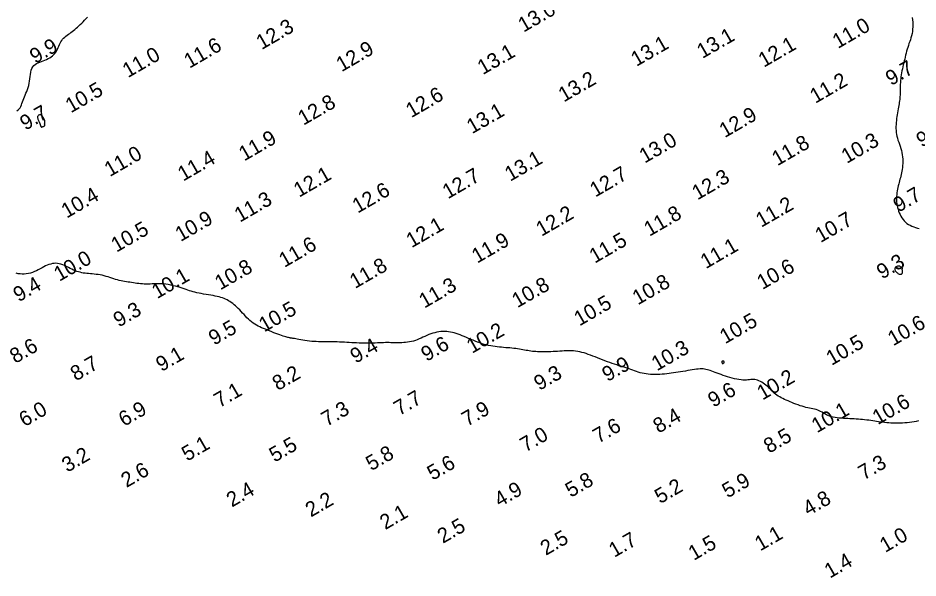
# Model space of a CAD drawing. Extents: x 3024098 to 3056816, y 418252 to 509144.
# Drawn here: x 3033310.2 to 3033611.9, y 418346.6 to 418534.4 of the extents above; entities that cross this region are included whole.
import ezdxf

# ---------------------------------------------------------------- set-up
doc = ezdxf.new("R2010")
doc.units = 0
doc.layers.add('V-CHAN-CONT-EL10', color=7, linetype='Continuous')
doc.layers.add('V-TOPO-SOUN-0911', color=7, linetype='Continuous')

msp = doc.modelspace()

# ---------------------------------------------------------------- linework, layer by layer
at = {"layer": 'V-CHAN-CONT-EL10'}
for points in [[(3033309.82, 418503.23), (3033310.22, 418503.55), (3033310.56, 418503.91), (3033310.85, 418504.31), (3033311.1, 418504.75), (3033311.31, 418505.22), (3033311.5, 418505.72), (3033311.69, 418506.25), (3033311.88, 418506.8), (3033312.09, 418507.37), (3033312.32, 418507.95), (3033312.56, 418508.55), (3033312.82, 418509.16), (3033313.08, 418509.79), (3033313.33, 418510.43), (3033313.56, 418511.1), (3033313.77, 418511.79), (3033313.94, 418512.51), (3033314.07, 418513.25), (3033314.17, 418514), (3033314.27, 418514.75), (3033314.36, 418515.48), (3033314.48, 418516.19), (3033314.63, 418516.84), (3033314.83, 418517.44), (3033315.1, 418517.97), (3033315.45, 418518.41), (3033315.88, 418518.78), (3033316.36, 418519.09), (3033316.88, 418519.35), (3033317.44, 418519.59), (3033318.02, 418519.8), (3033318.6, 418520.01), (3033319.18, 418520.23), (3033319.74, 418520.48), (3033320.28, 418520.75), (3033320.79, 418521.04), (3033321.27, 418521.37), (3033321.73, 418521.72), (3033322.14, 418522.1), (3033322.52, 418522.51), (3033322.85, 418522.96), (3033323.15, 418523.43), (3033323.4, 418523.93), (3033323.64, 418524.44), (3033323.86, 418524.96), (3033324.08, 418525.47), (3033324.3, 418525.96), (3033324.54, 418526.44), (3033324.81, 418526.88), (3033325.12, 418527.29), (3033325.46, 418527.65), (3033325.83, 418527.99), (3033326.22, 418528.32), (3033326.63, 418528.62), (3033327.05, 418528.93), (3033327.49, 418529.23), (3033327.93, 418529.54), (3033328.37, 418529.87), (3033328.81, 418530.21), (3033329.25, 418530.57), (3033329.7, 418530.94), (3033330.15, 418531.34), (3033330.6, 418531.75), (3033331.06, 418532.19), (3033331.52, 418532.64), (3033332, 418533.12), (3033332.47, 418533.61), (3033332.95, 418534.12), (3033333.43, 418534.63)], [(3033609.98, 418534.54), (3033610.07, 418533.75), (3033610.13, 418532.96), (3033610.16, 418532.17), (3033610.15, 418531.39), (3033610.11, 418530.62), (3033610.02, 418529.87), (3033609.9, 418529.15), (3033609.73, 418528.45), (3033609.54, 418527.77), (3033609.33, 418527.11), (3033609.11, 418526.46), (3033608.88, 418525.82), (3033608.66, 418525.18), (3033608.45, 418524.54), (3033608.25, 418523.89), (3033608.07, 418523.24), (3033607.9, 418522.59), (3033607.74, 418521.94), (3033607.58, 418521.28), (3033607.44, 418520.62), (3033607.29, 418519.97), (3033607.14, 418519.31), (3033606.98, 418518.65), (3033606.83, 418517.99), (3033606.68, 418517.34), (3033606.53, 418516.68), (3033606.4, 418516.02), (3033606.28, 418515.36), (3033606.17, 418514.7), (3033606.09, 418514.04), (3033606.03, 418513.37), (3033605.99, 418512.71), (3033605.96, 418512.05), (3033605.95, 418511.41), (3033605.94, 418510.78), (3033605.93, 418510.17), (3033605.93, 418509.59), (3033605.91, 418509.03), (3033605.89, 418508.51), (3033605.85, 418508.01), (3033605.81, 418507.52), (3033605.76, 418507.05), (3033605.69, 418506.57), (3033605.62, 418506.09), (3033605.54, 418505.58), (3033605.45, 418505.05), (3033605.35, 418504.48), (3033605.24, 418503.89), (3033605.14, 418503.27), (3033605.03, 418502.62), (3033604.93, 418501.97), (3033604.83, 418501.3), (3033604.73, 418500.63), (3033604.65, 418499.96), (3033604.59, 418499.3), (3033604.54, 418498.64), (3033604.51, 418497.98), (3033604.5, 418497.33), (3033604.53, 418496.68), (3033604.58, 418496.02), (3033604.68, 418495.37), (3033604.81, 418494.72), (3033604.98, 418494.06), (3033605.19, 418493.39), (3033605.42, 418492.72), (3033605.66, 418492.05), (3033605.9, 418491.36), (3033606.12, 418490.67), (3033606.33, 418489.96), (3033606.5, 418489.25), (3033606.63, 418488.52), (3033606.72, 418487.78), (3033606.77, 418487.04), (3033606.79, 418486.31), (3033606.78, 418485.6), (3033606.74, 418484.9), (3033606.68, 418484.23), (3033606.6, 418483.59), (3033606.51, 418482.99), (3033606.4, 418482.42), (3033606.28, 418481.88), (3033606.15, 418481.35), (3033606.01, 418480.84), (3033605.86, 418480.32), (3033605.72, 418479.8), (3033605.57, 418479.28), (3033605.42, 418478.73), (3033605.28, 418478.16), (3033605.14, 418477.59), (3033605.02, 418477), (3033604.91, 418476.4), (3033604.81, 418475.79), (3033604.75, 418475.17), (3033604.7, 418474.55), (3033604.69, 418473.93), (3033604.7, 418473.32), (3033604.74, 418472.7), (3033604.81, 418472.08), (3033604.92, 418471.46), (3033605.05, 418470.85), (3033605.21, 418470.24), (3033605.4, 418469.64), (3033605.63, 418469.04), (3033605.89, 418468.45), (3033606.18, 418467.89), (3033606.5, 418467.34), (3033606.87, 418466.83), (3033607.27, 418466.34), (3033607.71, 418465.91), (3033608.19, 418465.51), (3033608.71, 418465.17), (3033609.27, 418464.87), (3033609.85, 418464.61), (3033610.45, 418464.38), (3033611.06, 418464.16), (3033611.68, 418463.96), (3033612.29, 418463.75)], [(3033612.04, 418399.32), (3033611.33, 418399.15), (3033610.6, 418398.99), (3033609.84, 418398.86), (3033609.06, 418398.75), (3033608.26, 418398.66), (3033607.46, 418398.6), (3033606.65, 418398.55), (3033605.85, 418398.52), (3033605.06, 418398.51), (3033604.29, 418398.52), (3033603.54, 418398.54), (3033602.81, 418398.58), (3033602.09, 418398.62), (3033601.4, 418398.68), (3033600.71, 418398.76), (3033600.04, 418398.84), (3033599.37, 418398.92), (3033598.7, 418399.01), (3033598.04, 418399.11), (3033597.38, 418399.21), (3033596.71, 418399.3), (3033596.04, 418399.4), (3033595.37, 418399.5), (3033594.69, 418399.59), (3033594.01, 418399.67), (3033593.32, 418399.74), (3033592.62, 418399.8), (3033591.91, 418399.86), (3033591.2, 418399.91), (3033590.48, 418399.95), (3033589.77, 418399.99), (3033589.04, 418400.03), (3033588.32, 418400.07), (3033587.6, 418400.1), (3033586.88, 418400.15), (3033586.17, 418400.2), (3033585.47, 418400.26), (3033584.79, 418400.33), (3033584.12, 418400.43), (3033583.48, 418400.55), (3033582.86, 418400.7), (3033582.27, 418400.88), (3033581.72, 418401.1), (3033581.19, 418401.35), (3033580.69, 418401.62), (3033580.2, 418401.89), (3033579.73, 418402.17), (3033579.25, 418402.43), (3033578.77, 418402.68), (3033578.27, 418402.89), (3033577.77, 418403.08), (3033577.24, 418403.23), (3033576.69, 418403.35), (3033576.13, 418403.47), (3033575.55, 418403.59), (3033574.95, 418403.71), (3033574.33, 418403.84), (3033573.69, 418404), (3033573.03, 418404.19), (3033572.35, 418404.4), (3033571.67, 418404.64), (3033570.99, 418404.9), (3033570.31, 418405.17), (3033569.64, 418405.44), (3033568.99, 418405.72), (3033568.35, 418405.99), (3033567.74, 418406.25), (3033567.16, 418406.52), (3033566.6, 418406.78), (3033566.06, 418407.04), (3033565.55, 418407.32), (3033565.06, 418407.61), (3033564.6, 418407.92), (3033564.15, 418408.25), (3033563.73, 418408.6), (3033563.32, 418408.98), (3033562.92, 418409.37), (3033562.53, 418409.77), (3033562.13, 418410.17), (3033561.74, 418410.57), (3033561.33, 418410.95), (3033560.91, 418411.32), (3033560.47, 418411.66), (3033560.01, 418411.98), (3033559.55, 418412.27), (3033559.07, 418412.52), (3033558.59, 418412.74), (3033558.12, 418412.91), (3033557.64, 418413.05), (3033557.18, 418413.13), (3033556.73, 418413.17), (3033556.28, 418413.16), (3033555.82, 418413.14), (3033555.36, 418413.09), (3033554.87, 418413.04), (3033554.36, 418413.01), (3033553.81, 418412.99), (3033553.21, 418413), (3033552.56, 418413.06), (3033551.87, 418413.16), (3033551.14, 418413.29), (3033550.39, 418413.45), (3033549.62, 418413.64), (3033548.85, 418413.85), (3033548.08, 418414.08), (3033547.33, 418414.32), (3033546.6, 418414.57), (3033545.89, 418414.82), (3033545.22, 418415.07), (3033544.57, 418415.32), (3033543.95, 418415.55), (3033543.35, 418415.78), (3033542.79, 418415.98), (3033542.26, 418416.17), (3033541.77, 418416.33), (3033541.29, 418416.46), (3033540.82, 418416.57), (3033540.35, 418416.65), (3033539.87, 418416.7), (3033539.37, 418416.72), (3033538.83, 418416.72), (3033538.25, 418416.68), (3033537.61, 418416.62), (3033536.93, 418416.53), (3033536.21, 418416.42), (3033535.46, 418416.29), (3033534.69, 418416.15), (3033533.9, 418416.01), (3033533.1, 418415.86), (3033532.31, 418415.73), (3033531.52, 418415.59), (3033530.74, 418415.47), (3033529.96, 418415.36), (3033529.19, 418415.25), (3033528.42, 418415.16), (3033527.65, 418415.08), (3033526.88, 418415.01), (3033526.1, 418414.95), (3033525.32, 418414.9), (3033524.54, 418414.87), (3033523.76, 418414.86), (3033522.99, 418414.86), (3033522.23, 418414.89), (3033521.49, 418414.95), (3033520.77, 418415.03), (3033520.07, 418415.14), (3033519.4, 418415.28), (3033518.75, 418415.44), (3033518.12, 418415.63), (3033517.51, 418415.84), (3033516.9, 418416.05), (3033516.29, 418416.28), (3033515.67, 418416.51), (3033515.04, 418416.73), (3033514.4, 418416.95), (3033513.74, 418417.16), (3033513.06, 418417.37), (3033512.36, 418417.59), (3033511.65, 418417.81), (3033510.91, 418418.05), (3033510.15, 418418.29), (3033509.37, 418418.56), (3033508.57, 418418.84), (3033507.75, 418419.14), (3033506.92, 418419.45), (3033506.09, 418419.77), (3033505.26, 418420.1), (3033504.44, 418420.42), (3033503.64, 418420.73), (3033502.85, 418421.03), (3033502.1, 418421.32), (3033501.36, 418421.59), (3033500.64, 418421.84), (3033499.93, 418422.07), (3033499.23, 418422.26), (3033498.53, 418422.43), (3033497.82, 418422.57), (3033497.1, 418422.67), (3033496.36, 418422.74), (3033495.61, 418422.78), (3033494.85, 418422.78), (3033494.09, 418422.77), (3033493.32, 418422.74), (3033492.55, 418422.7), (3033491.78, 418422.65), (3033491.02, 418422.6), (3033490.28, 418422.55), (3033489.54, 418422.52), (3033488.82, 418422.48), (3033488.12, 418422.45), (3033487.43, 418422.43), (3033486.76, 418422.42), (3033486.12, 418422.42), (3033485.49, 418422.42), (3033484.89, 418422.44), (3033484.31, 418422.47), (3033483.75, 418422.51), (3033483.2, 418422.56), (3033482.66, 418422.62), (3033482.12, 418422.69), (3033481.59, 418422.77), (3033481.06, 418422.85), (3033480.52, 418422.95), (3033479.98, 418423.05), (3033479.42, 418423.15), (3033478.85, 418423.26), (3033478.27, 418423.36), (3033477.68, 418423.46), (3033477.06, 418423.54), (3033476.43, 418423.62), (3033475.77, 418423.69), (3033475.1, 418423.75), (3033474.4, 418423.8), (3033473.7, 418423.85), (3033472.99, 418423.91), (3033472.27, 418423.97), (3033471.55, 418424.03), (3033470.82, 418424.11), (3033470.1, 418424.2), (3033469.39, 418424.32), (3033468.67, 418424.45), (3033467.94, 418424.6), (3033467.22, 418424.77), (3033466.49, 418424.96), (3033465.75, 418425.18), (3033465.01, 418425.43), (3033464.25, 418425.7), (3033463.49, 418426), (3033462.73, 418426.31), (3033461.97, 418426.63), (3033461.22, 418426.95), (3033460.48, 418427.27), (3033459.76, 418427.58), (3033459.06, 418427.87), (3033458.38, 418428.14), (3033457.72, 418428.39), (3033457.07, 418428.61), (3033456.44, 418428.8), (3033455.81, 418428.97), (3033455.18, 418429.1), (3033454.55, 418429.2), (3033453.91, 418429.26), (3033453.25, 418429.29), (3033452.58, 418429.28), (3033451.91, 418429.23), (3033451.23, 418429.15), (3033450.54, 418429.03), (3033449.86, 418428.87), (3033449.19, 418428.69), (3033448.52, 418428.47), (3033447.86, 418428.21), (3033447.21, 418427.94), (3033446.57, 418427.65), (3033445.94, 418427.35), (3033445.3, 418427.05), (3033444.67, 418426.77), (3033444.03, 418426.5), (3033443.38, 418426.27), (3033442.73, 418426.07), (3033442.08, 418425.9), (3033441.43, 418425.77), (3033440.77, 418425.67), (3033440.12, 418425.59), (3033439.48, 418425.54), (3033438.84, 418425.5), (3033438.21, 418425.48), (3033437.6, 418425.48), (3033437, 418425.48), (3033436.4, 418425.49), (3033435.8, 418425.51), (3033435.2, 418425.52), (3033434.6, 418425.53), (3033433.98, 418425.54), (3033433.35, 418425.54), (3033432.7, 418425.52), (3033432.03, 418425.5), (3033431.35, 418425.47), (3033430.65, 418425.44), (3033429.93, 418425.41), (3033429.19, 418425.38), (3033428.44, 418425.36), (3033427.67, 418425.35), (3033426.89, 418425.35), (3033426.1, 418425.36), (3033425.3, 418425.38), (3033424.49, 418425.4), (3033423.68, 418425.44), (3033422.86, 418425.48), (3033422.04, 418425.52), (3033421.22, 418425.56), (3033420.41, 418425.61), (3033419.6, 418425.65), (3033418.79, 418425.69), (3033417.99, 418425.73), (3033417.19, 418425.77), (3033416.4, 418425.8), (3033415.61, 418425.82), (3033414.82, 418425.83), (3033414.04, 418425.84), (3033413.27, 418425.84), (3033412.49, 418425.84), (3033411.72, 418425.85), (3033410.95, 418425.86), (3033410.18, 418425.88), (3033409.41, 418425.92), (3033408.63, 418425.97), (3033407.86, 418426.05), (3033407.09, 418426.15), (3033406.34, 418426.26), (3033405.63, 418426.37), (3033404.95, 418426.49), (3033404.33, 418426.6), (3033403.78, 418426.71), (3033403.3, 418426.8), (3033402.91, 418426.87), (3033402.59, 418426.93), (3033402.33, 418426.97), (3033402.11, 418427), (3033401.93, 418427.03), (3033401.75, 418427.06), (3033401.58, 418427.09), (3033401.39, 418427.12), (3033401.17, 418427.16), (3033400.91, 418427.21), (3033400.62, 418427.28), (3033400.29, 418427.36), (3033399.92, 418427.46), (3033399.5, 418427.59), (3033399.02, 418427.74), (3033398.5, 418427.91), (3033397.92, 418428.12), (3033397.29, 418428.35), (3033396.63, 418428.6), (3033395.94, 418428.87), (3033395.24, 418429.15), (3033394.53, 418429.44), (3033393.83, 418429.72), (3033393.14, 418430), (3033392.48, 418430.28), (3033391.85, 418430.55), (3033391.24, 418430.82), (3033390.65, 418431.11), (3033390.08, 418431.41), (3033389.52, 418431.74), (3033388.98, 418432.1), (3033388.45, 418432.49), (3033387.93, 418432.92), (3033387.42, 418433.4), (3033386.92, 418433.89), (3033386.43, 418434.41), (3033385.94, 418434.93), (3033385.46, 418435.46), (3033384.98, 418435.98), (3033384.5, 418436.48), (3033384.03, 418436.96), (3033383.56, 418437.42), (3033383.08, 418437.85), (3033382.61, 418438.26), (3033382.14, 418438.64), (3033381.67, 418438.99), (3033381.19, 418439.31), (3033380.71, 418439.6), (3033380.24, 418439.87), (3033379.75, 418440.11), (3033379.25, 418440.32), (3033378.72, 418440.52), (3033378.17, 418440.7), (3033377.58, 418440.86), (3033376.96, 418441.01), (3033376.28, 418441.16), (3033375.56, 418441.3), (3033374.8, 418441.44), (3033374.01, 418441.57), (3033373.21, 418441.71), (3033372.4, 418441.84), (3033371.62, 418441.98), (3033370.86, 418442.13), (3033370.15, 418442.28), (3033369.48, 418442.43), (3033368.86, 418442.6), (3033368.27, 418442.77), (3033367.69, 418442.95), (3033367.11, 418443.14), (3033366.52, 418443.33), (3033365.9, 418443.54), (3033365.25, 418443.75), (3033364.54, 418443.98), (3033363.79, 418444.2), (3033363, 418444.42), (3033362.19, 418444.63), (3033361.37, 418444.82), (3033360.54, 418444.99), (3033359.71, 418445.13), (3033358.9, 418445.22), (3033358.11, 418445.28), (3033357.34, 418445.3), (3033356.6, 418445.29), (3033355.87, 418445.26), (3033355.16, 418445.23), (3033354.47, 418445.19), (3033353.8, 418445.17), (3033353.14, 418445.16), (3033352.5, 418445.17), (3033351.87, 418445.21), (3033351.25, 418445.26), (3033350.64, 418445.33), (3033350.04, 418445.41), (3033349.44, 418445.5), (3033348.84, 418445.59), (3033348.25, 418445.68), (3033347.67, 418445.76), (3033347.08, 418445.85), (3033346.49, 418445.93), (3033345.9, 418446.03), (3033345.3, 418446.13), (3033344.7, 418446.25), (3033344.1, 418446.38), (3033343.49, 418446.54), (3033342.88, 418446.72), (3033342.26, 418446.92), (3033341.63, 418447.13), (3033340.99, 418447.35), (3033340.35, 418447.56), (3033339.7, 418447.76), (3033339.05, 418447.95), (3033338.39, 418448.11), (3033337.72, 418448.24), (3033337.05, 418448.35), (3033336.38, 418448.43), (3033335.72, 418448.5), (3033335.07, 418448.56), (3033334.43, 418448.62), (3033333.8, 418448.67), (3033333.2, 418448.73), (3033332.63, 418448.8), (3033332.07, 418448.88), (3033331.53, 418448.98), (3033331, 418449.11), (3033330.46, 418449.25), (3033329.93, 418449.42), (3033329.39, 418449.63), (3033328.83, 418449.87), (3033328.25, 418450.14), (3033327.65, 418450.44), (3033327.05, 418450.75), (3033326.43, 418451.06), (3033325.81, 418451.36), (3033325.2, 418451.62), (3033324.58, 418451.84), (3033323.98, 418452.01), (3033323.4, 418452.11), (3033322.82, 418452.14), (3033322.25, 418452.12), (3033321.69, 418452.04), (3033321.13, 418451.9), (3033320.56, 418451.72), (3033319.99, 418451.5), (3033319.41, 418451.24), (3033318.82, 418450.94), (3033318.22, 418450.62), (3033317.61, 418450.29), (3033316.98, 418449.96), (3033316.34, 418449.64), (3033315.69, 418449.34), (3033315.03, 418449.07), (3033314.35, 418448.85), (3033313.66, 418448.68), (3033312.96, 418448.57), (3033312.27, 418448.51), (3033311.58, 418448.51), (3033310.9, 418448.56), (3033310.23, 418448.65), (3033309.59, 418448.8)]]:
    msp.add_lwpolyline(points, dxfattribs=at)
for points in [[(3033319.15, 418498.38), (3033319.15, 418498.44), (3033319.15, 418498.5), (3033319.14, 418498.56), (3033319.12, 418498.62), (3033319.11, 418498.69), (3033319.1, 418498.77), (3033319.1, 418498.85), (3033319.11, 418498.93), (3033319.13, 418499.03), (3033319.15, 418499.14), (3033319.17, 418499.27), (3033319.19, 418499.41), (3033319.18, 418499.58), (3033319.16, 418499.76), (3033319.11, 418499.97), (3033319.03, 418500.21), (3033318.93, 418500.47), (3033318.8, 418500.73), (3033318.65, 418500.99), (3033318.48, 418501.23), (3033318.3, 418501.46), (3033318.11, 418501.64), (3033317.92, 418501.78), (3033317.72, 418501.87), (3033317.53, 418501.9), (3033317.35, 418501.89), (3033317.19, 418501.84), (3033317.04, 418501.75), (3033316.92, 418501.62), (3033316.82, 418501.47), (3033316.76, 418501.3), (3033316.74, 418501.1), (3033316.75, 418500.9), (3033316.79, 418500.68), (3033316.85, 418500.46), (3033316.93, 418500.24), (3033317.01, 418500.03), (3033317.1, 418499.84), (3033317.18, 418499.66), (3033317.26, 418499.49), (3033317.33, 418499.35), (3033317.38, 418499.23), (3033317.44, 418499.11), (3033317.48, 418499.01), (3033317.52, 418498.91), (3033317.56, 418498.81), (3033317.6, 418498.7), (3033317.63, 418498.6), (3033317.66, 418498.49), (3033317.7, 418498.38), (3033317.73, 418498.27), (3033317.76, 418498.17), (3033317.8, 418498.08), (3033317.84, 418498), (3033317.88, 418497.93), (3033317.93, 418497.88), (3033317.98, 418497.85), (3033318.03, 418497.83), (3033318.09, 418497.83), (3033318.16, 418497.83), (3033318.24, 418497.85), (3033318.32, 418497.87), (3033318.41, 418497.91), (3033318.51, 418497.95), (3033318.61, 418497.99), (3033318.72, 418498.04), (3033318.82, 418498.09), (3033318.91, 418498.15), (3033319, 418498.21), (3033319.07, 418498.26), (3033319.12, 418498.32)], [(3033606.63, 418450), (3033606.62, 418450.09), (3033606.62, 418450.15), (3033606.63, 418450.19), (3033606.64, 418450.22), (3033606.65, 418450.24), (3033606.66, 418450.26), (3033606.67, 418450.28), (3033606.67, 418450.3), (3033606.68, 418450.32), (3033606.68, 418450.34), (3033606.68, 418450.36), (3033606.68, 418450.39), (3033606.67, 418450.41), (3033606.66, 418450.43), (3033606.64, 418450.45), (3033606.62, 418450.47), (3033606.6, 418450.49), (3033606.57, 418450.51), (3033606.53, 418450.53), (3033606.5, 418450.55), (3033606.46, 418450.58), (3033606.41, 418450.61), (3033606.36, 418450.66), (3033606.31, 418450.71), (3033606.25, 418450.76), (3033606.2, 418450.82), (3033606.14, 418450.88), (3033606.08, 418450.94), (3033606.01, 418451), (3033605.95, 418451.06), (3033605.88, 418451.11), (3033605.81, 418451.15), (3033605.75, 418451.19), (3033605.67, 418451.21), (3033605.59, 418451.23), (3033605.5, 418451.23), (3033605.39, 418451.23), (3033605.27, 418451.21), (3033605.13, 418451.18), (3033604.97, 418451.14), (3033604.8, 418451.08), (3033604.63, 418451), (3033604.47, 418450.91), (3033604.33, 418450.8), (3033604.21, 418450.67), (3033604.13, 418450.53), (3033604.09, 418450.35), (3033604.1, 418450.16), (3033604.17, 418449.95), (3033604.27, 418449.73), (3033604.41, 418449.51), (3033604.58, 418449.29), (3033604.77, 418449.09), (3033604.97, 418448.9), (3033605.18, 418448.75), (3033605.4, 418448.63), (3033605.61, 418448.54), (3033605.81, 418448.48), (3033606, 418448.46), (3033606.18, 418448.47), (3033606.34, 418448.51), (3033606.47, 418448.58), (3033606.57, 418448.68), (3033606.64, 418448.8), (3033606.69, 418448.95), (3033606.71, 418449.11), (3033606.71, 418449.28), (3033606.7, 418449.46), (3033606.68, 418449.62), (3033606.66, 418449.77), (3033606.64, 418449.9)], [(3033546.18, 418418.89), (3033546.19, 418418.81), (3033546.2, 418418.74), (3033546.21, 418418.67), (3033546.24, 418418.61), (3033546.27, 418418.55), (3033546.31, 418418.52), (3033546.37, 418418.5), (3033546.43, 418418.51), (3033546.5, 418418.53), (3033546.58, 418418.57), (3033546.67, 418418.62), (3033546.74, 418418.68), (3033546.81, 418418.75), (3033546.87, 418418.82), (3033546.92, 418418.9), (3033546.94, 418418.97), (3033546.95, 418419.03), (3033546.94, 418419.1), (3033546.92, 418419.15), (3033546.89, 418419.21), (3033546.84, 418419.25), (3033546.79, 418419.29), (3033546.73, 418419.33), (3033546.67, 418419.35), (3033546.6, 418419.37), (3033546.53, 418419.38), (3033546.46, 418419.38), (3033546.4, 418419.38), (3033546.34, 418419.37), (3033546.29, 418419.35), (3033546.25, 418419.33), (3033546.21, 418419.3), (3033546.19, 418419.27), (3033546.17, 418419.23), (3033546.16, 418419.19), (3033546.16, 418419.14), (3033546.16, 418419.09), (3033546.17, 418419.03), (3033546.17, 418418.96)]]:
    msp.add_lwpolyline(points, close=True, dxfattribs=at)

# ---------------------------------------------------------------- texts
at = {"layer": 'V-TOPO-SOUN-0911'}
for s, p in [('13.0 ', (3033479.66, 418529.44)), ('12.3 ', (3033391.85, 418523.6)), ('11.0 ', (3033585.04, 418523.96)), ('11.6 ', (3033367.64, 418517.34)), ('13.1 ', (3033517.49, 418517.97)), ('13.1 ', (3033539.6, 418520.63)), ('9.9', (3033315.93, 418518.94)), ('12.9 ', (3033418.66, 418516.18)), ('13.1 ', (3033466.01, 418515.21)), ('12.1 ', (3033560.21, 418517.67)), ('11.0 ', (3033347.02, 418514.18)), ('9.7', (3033602.87, 418511.53)), ('13.2 ', (3033493.16, 418506.04)), ('11.2 ', (3033577.48, 418505.59)), ('10.5 ', (3033327.9, 418502.4)), ('12.6 ', (3033442.01, 418500.77)), ('12.8 ', (3033405.86, 418498.24)), ('9.7', (3033312.65, 418496.54)), ('13.1 ', (3033462.4, 418495.4)), ('12.9 ', (3033547.1, 418494.07)), ('9.2', (3033613.14, 418490.83)), ('11.9 ', (3033386.01, 418486.26)), ('13.0 ', (3033520.28, 418485.54)), ('11.8 ', (3033564.75, 418484.65)), ('10.3 ', (3033588.01, 418485.44)), ('11.0 ', (3033340.95, 418481.01)), ('11.4 ', (3033365.54, 418479.5)), ('13.1 ', (3033475.17, 418479.45)), ('12.1 ', (3033404.4, 418474.1)), ('12.7 ', (3033454.29, 418473.56)), ('12.7 ', (3033503.7, 418474.15)), ('12.3 ', (3033537.95, 418473.2)), ('10.4 ', (3033326.5, 418467.1)), ('12.6 ', (3033424.07, 418468.78)), ('9.7', (3033605.4, 418469.08)), ('11.3 ', (3033384.54, 418465.72)), ('11.2 ', (3033559.34, 418464.02)), ('12.2 ', (3033485.65, 418461)), ('11.8 ', (3033521.84, 418461)), ('10.9 ', (3033364.69, 418459.26)), ('10.7 ', (3033579.22, 418458.9)), ('10.5 ', (3033343.19, 418455.68)), ('12.1 ', (3033442.13, 418457.17)), ('11.9 ', (3033464.1, 418451.98)), ('11.5 ', (3033503.52, 418451.98)), ('11.6 ', (3033399.46, 418450.57)), ('11.1 ', (3033540.78, 418450.15)), ('10.0 ', (3033324.02, 418445.91)), ('10.8 ', (3033377.97, 418443.02)), ('11.8 ', (3033423.18, 418443.51)), ('10.6 ', (3033559.73, 418443.16)), ('9.3', (3033599.86, 418446.67)), ('10.1 ', (3033356.83, 418440.11)), ('9.4', (3033310.39, 418439.02)), ('11.3 ', (3033446.41, 418436.92)), ('10.8 ', (3033477.58, 418437.05)), ('10.8 ', (3033517.97, 418438)), ('10.5 ', (3033498.4, 418430.95)), ('9.3', (3033343.95, 418430.56)), ('10.5 ', (3033392.73, 418428.91)), ('10.5 ', (3033547.25, 418424.98)), ('10.6 ', (3033603.59, 418424.29)), ('9.5', (3033375.9, 418424.49)), ('10.2 ', (3033462.39, 418421.76)), ('10.5 ', (3033582.92, 418417.72)), ('8.6', (3033309.24, 418418.39)), ('9.4', (3033423.38, 418418.42)), ('9.6', (3033447.13, 418419.05)), ('10.3 ', (3033524.36, 418415.89)), ('9.1', (3033358.24, 418415.65)), ('8.7', (3033329.58, 418412.51)), ('9.9', (3033507.8, 418412.28)), ('8.2', (3033397.26, 418409.27)), ('9.3', (3033484.96, 418409.33)), ('10.2 ', (3033559.76, 418406.11)), ('7.1', (3033377.69, 418403.57)), ('9.6', (3033543.29, 418403.66)), ('7.7', (3033437.98, 418400.9)), ('10.6 ', (3033598.44, 418397.85)), ('6.0', (3033312.34, 418397.16)), ('6.9', (3033345.72, 418397.26)), ('7.3', (3033413.67, 418397.29)), ('7.9', (3033460.75, 418397.29)), ('10.1 ', (3033578.02, 418395.13)), ('8.4', (3033524.92, 418394.99)), ('7.6', (3033504.74, 418391.62)), ('7.0', (3033480.32, 418388.66)), ('8.5', (3033561.98, 418388.27)), ('5.1', (3033366.87, 418385.63)), ('5.5', (3033396.2, 418385.28)), ('3.2', (3033326.69, 418381.9)), ('5.8', (3033428.6, 418382.4)), ('5.6', (3033449.17, 418379.19)), ('7.3', (3033593.72, 418379.31)), ('2.6', (3033346.54, 418376.79)), ('5.8', (3033495.49, 418373.47)), ('5.9', (3033548.05, 418373.28)), ('2.4', (3033381.88, 418370.22)), ('4.9', (3033471.67, 418370.29)), ('5.2', (3033525.45, 418371.37)), ('2.2', (3033408.35, 418366.88)), ('4.8', (3033575.15, 418367.3)), ('2.1', (3033433.3, 418362.66)), ('2.5', (3033452.6, 418358.05)), ('2.5', (3033487.12, 418354.02)), ('1.7', (3033510.06, 418353.36)), ('1.1', (3033558.99, 418355.51)), ('1.0', (3033600.89, 418355)), ('1.5', (3033536.72, 418352.34)), ('1.4', (3033582.34, 418346.37))]:
    msp.add_text(s, height=5, rotation=30, dxfattribs=at).set_placement(p)

doc.saveas('drawing.dxf')
